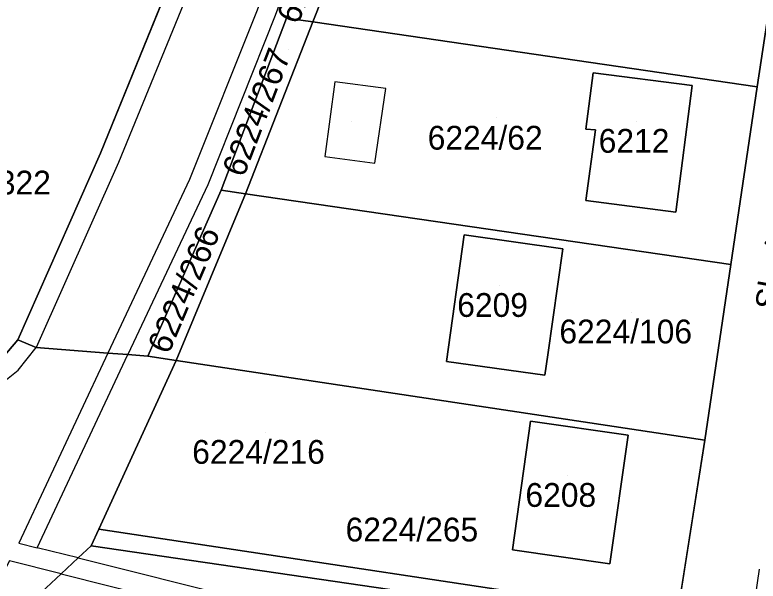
# Model space of a CAD drawing. Extents: x -266199 to -261993, y -1239047 to -1235108.
# Drawn here: x -263792.5 to -263730, y -1236187 to -1236139.4 of the extents above; entities that cross this region are included whole.
import ezdxf

# ---------------------------------------------------------------- set-up
doc = ezdxf.new("R2010")
doc.units = 0
for name, color, linetype in [('body_kn', 7, 'Continuous'), ('kladpar_druhypozemkov', 7, 'Continuous'), ('kladpar_hranice', 7, 'Continuous'), ('kladpar_parcelnecisla', 7, 'Continuous'), ('kladpar_plochy', 7, 'Continuous'), ('popisy', 7, 'Continuous'), ('zappar_hrandruhpozemk', 7, 'Continuous')]:
    doc.layers.add(name, color=color, linetype=linetype)

msp = doc.modelspace()

# ---------------------------------------------------------------- linework, layer by layer
at = {"layer": 'body_kn'}
for p, q in [((-263770.58, -1236139.4), (-263770.58, -1236139.4)), ((-263769.62, -1236139.63), (-263769.62, -1236139.63)), ((-263767.39, -1236139.95), (-263767.39, -1236139.95)), ((-263767.39, -1236139.95), (-263767.39, -1236139.95)), ((-263743.82, -1236144.22), (-263743.82, -1236144.22)), ((-263765.56, -1236144.99), (-263765.56, -1236144.99)), ((-263765.56, -1236144.99), (-263765.56, -1236144.99)), ((-263761.26, -1236145.55), (-263761.26, -1236145.55)), ((-263735.51, -1236145.29), (-263735.51, -1236145.29)), ((-263735.51, -1236145.29), (-263735.51, -1236145.29)), ((-263730.04, -1236145.4), (-263730.04, -1236145.4)), ((-263730.04, -1236145.4), (-263730.04, -1236145.4)), ((-263744.44, -1236148.98), (-263744.44, -1236148.98)), ((-263743.63, -1236149.02), (-263743.63, -1236149.02)), ((-263785.26, -1236150.99), (-263785.26, -1236150.99)), ((-263783.75, -1236151.78), (-263783.75, -1236151.78)), ((-263766.4, -1236151.26), (-263766.4, -1236151.26)), ((-263762.19, -1236151.84), (-263762.19, -1236151.84)), ((-263777.77, -1236153.19), (-263777.77, -1236153.19)), ((-263776.24, -1236153.65), (-263776.24, -1236153.65)), ((-263775.1, -1236154.1), (-263775.1, -1236154.1)), ((-263773.07, -1236154.4), (-263773.07, -1236154.4)), ((-263773.07, -1236154.4), (-263773.07, -1236154.4)), ((-263744.44, -1236154.96), (-263744.44, -1236154.96)), ((-263736.87, -1236155.94), (-263736.87, -1236155.94)), ((-263754.68, -1236157.85), (-263754.68, -1236157.85)), ((-263746.39, -1236159.02), (-263746.39, -1236159.02)), ((-263732.24, -1236160.36), (-263732.24, -1236160.36)), ((-263732.24, -1236160.36), (-263732.24, -1236160.36)), ((-263792.21, -1236166.68), (-263792.21, -1236166.68)), ((-263790.66, -1236167.31), (-263790.66, -1236167.31)), ((-263784.63, -1236167.79), (-263784.63, -1236167.79)), ((-263784.63, -1236167.79), (-263784.63, -1236167.79)), ((-263782.95, -1236167.92), (-263782.95, -1236167.92)), ((-263781.27, -1236168.05), (-263781.27, -1236168.05)), ((-263747.65, -1236167.94), (-263747.65, -1236167.94)), ((-263747.65, -1236167.94), (-263747.65, -1236167.94)), ((-263778.88, -1236168.41), (-263778.88, -1236168.41)), ((-263778.88, -1236168.41), (-263778.88, -1236168.41)), ((-263756.16, -1236168.51), (-263756.16, -1236168.51)), ((-263792.18, -1236169.23), (-263792.18, -1236169.23)), ((-263747.89, -1236169.64), (-263747.89, -1236169.64)), ((-263749.09, -1236173.51), (-263749.09, -1236173.51)), ((-263740.87, -1236174.7), (-263740.87, -1236174.7)), ((-263734.43, -1236175.11), (-263734.43, -1236175.11)), ((-263734.43, -1236175.11), (-263734.43, -1236175.11)), ((-263785.39, -1236182.59), (-263785.39, -1236182.59)), ((-263785.39, -1236182.59), (-263785.39, -1236182.59)), ((-263792.11, -1236183.78), (-263792.11, -1236183.78)), ((-263790.59, -1236184.16), (-263790.59, -1236184.16)), ((-263790.59, -1236184.16), (-263790.59, -1236184.16)), ((-263786.03, -1236183.99), (-263786.03, -1236183.99)), ((-263786.03, -1236183.99), (-263786.03, -1236183.99)), ((-263750.6, -1236184.32), (-263750.6, -1236184.32)), ((-263787.13, -1236185.02), (-263787.13, -1236185.02)), ((-263787.13, -1236185.02), (-263787.13, -1236185.02)), ((-263742.42, -1236185.5), (-263742.42, -1236185.5)), ((-263742.42, -1236185.5), (-263742.42, -1236185.5)), ((-263788.56, -1236186.35), (-263788.56, -1236186.35)), ((-263788.56, -1236186.35), (-263788.56, -1236186.35))]:
    msp.add_line(p, q, dxfattribs=at)
at = {"layer": 'kladpar_druhypozemkov'}
for p, q in [((-263769.46, -1236142.25), (-263769.46, -1236142.25)), ((-263751.97, -1236147.99), (-263751.97, -1236147.99)), ((-263764.16, -1236148.31), (-263764.16, -1236148.31)), ((-263740.2, -1236148.35), (-263740.2, -1236148.35)), ((-263775.32, -1236157.48), (-263775.32, -1236157.48)), ((-263751.74, -1236162.15), (-263751.74, -1236162.15)), ((-263740.58, -1236164.38), (-263740.58, -1236164.38)), ((-263771.4, -1236174.5), (-263771.4, -1236174.5)), ((-263745.98, -1236178.12), (-263745.98, -1236178.12))]:
    msp.add_line(p, q, dxfattribs=at)
at = {"layer": 'kladpar_hranice'}
for p, q in [((-263762.07, -1236126.35), (-263767.39, -1236139.95)), ((-263767.39, -1236139.95), (-263762.07, -1236126.35)), ((-263767.39, -1236139.95), (-263773.07, -1236154.4)), ((-263773.07, -1236154.4), (-263767.39, -1236139.95)), ((-263767.39, -1236139.95), (-263730.04, -1236145.4)), ((-263773.07, -1236154.4), (-263778.88, -1236168.41)), ((-263778.88, -1236168.41), (-263773.07, -1236154.4)), ((-263773.07, -1236154.4), (-263732.24, -1236160.36)), ((-263778.88, -1236168.41), (-263785.39, -1236182.59)), ((-263778.88, -1236168.41), (-263734.43, -1236175.11)), ((-263734.43, -1236175.11), (-263736.76, -1236189.93)), ((-263736.96, -1236191.18), (-263786.03, -1236183.99))]:
    msp.add_line(p, q, dxfattribs=at)
for points in [[(-263836.32, -1235935.66), (-263831.56, -1235966.75), (-263828.93, -1235986.75), (-263827.09, -1236006.76), (-263825.05, -1236026.49), (-263824.66, -1236030.52), (-263824.61, -1236031.06), (-263823.14, -1236046.4), (-263821.18, -1236066.45), (-263819.01, -1236085.37), (-263816.94, -1236103.98), (-263814.26, -1236125.61), (-263809.51, -1236162.58), (-263806.98, -1236167.3), (-263802.64, -1236169.58), (-263797.21, -1236169.95), (-263795.11, -1236169.28), (-263793.47, -1236168.16), (-263792.21, -1236166.68), (-263790.66, -1236167.31), (-263784.63, -1236167.79), (-263782.95, -1236167.92), (-263781.27, -1236168.05), (-263778.88, -1236168.41)], [(-263736.76, -1236189.93), (-263734.43, -1236175.11), (-263732.24, -1236160.36), (-263730.04, -1236145.4), (-263727.8, -1236130.6), (-263725.42, -1236115.62), (-263723.28, -1236101.5), (-263719.97, -1236087.39), (-263717.36, -1236072.55), (-263714.25, -1236058.77), (-263714.94, -1236056.13), (-263715.28, -1236054.87), (-263724.07, -1236038.57)], [(-263764.85, -1236126.01), (-263769.62, -1236139.63), (-263775.1, -1236154.1), (-263781.27, -1236168.05), (-263782.95, -1236167.92), (-263784.63, -1236167.79), (-263790.66, -1236167.31), (-263792.21, -1236166.68), (-263785.26, -1236150.99), (-263779.5, -1236136.85)], [(-263767.39, -1236139.95), (-263769.62, -1236139.63), (-263764.85, -1236126.01), (-263762.07, -1236126.35)], [(-263727.8, -1236130.6), (-263730.04, -1236145.4), (-263767.39, -1236139.95)], [(-263779.5, -1236136.85), (-263785.26, -1236150.99), (-263792.21, -1236166.68), (-263793.47, -1236168.16), (-263795.11, -1236169.28), (-263797.21, -1236169.95), (-263802.64, -1236169.58), (-263800.96, -1236144.37), (-263797.52, -1236144.63), (-263796.72, -1236135.14), (-263790.64, -1236135.65), (-263787.44, -1236135.88), (-263779.5, -1236136.85)], [(-263773.07, -1236154.4), (-263775.1, -1236154.1), (-263769.62, -1236139.63), (-263767.39, -1236139.95)], [(-263736.87, -1236155.94), (-263735.51, -1236145.29), (-263743.82, -1236144.22), (-263744.44, -1236148.98), (-263743.63, -1236149.02), (-263744.44, -1236154.96), (-263736.87, -1236155.94)], [(-263735.51, -1236145.29), (-263736.87, -1236155.94), (-263744.44, -1236154.96), (-263743.63, -1236149.02), (-263744.44, -1236148.98), (-263743.82, -1236144.22), (-263735.51, -1236145.29)], [(-263730.04, -1236145.4), (-263732.24, -1236160.36), (-263773.07, -1236154.4)], [(-263778.88, -1236168.41), (-263781.27, -1236168.05), (-263775.1, -1236154.1), (-263773.07, -1236154.4)], [(-263747.89, -1236169.64), (-263747.65, -1236167.94), (-263746.39, -1236159.02), (-263754.68, -1236157.85), (-263756.16, -1236168.51), (-263747.89, -1236169.64)], [(-263747.65, -1236167.94), (-263747.89, -1236169.64), (-263756.16, -1236168.51), (-263754.68, -1236157.85), (-263746.39, -1236159.02), (-263747.65, -1236167.94)], [(-263732.24, -1236160.36), (-263734.43, -1236175.11), (-263778.88, -1236168.41)], [(-263736.76, -1236189.93), (-263785.39, -1236182.59), (-263778.88, -1236168.41)], [(-263750.6, -1236184.32), (-263742.42, -1236185.5), (-263740.87, -1236174.7), (-263749.09, -1236173.51), (-263750.6, -1236184.32)], [(-263742.42, -1236185.5), (-263750.6, -1236184.32), (-263749.09, -1236173.51), (-263740.87, -1236174.7), (-263742.42, -1236185.5)], [(-263785.39, -1236182.59), (-263786.03, -1236183.99), (-263787.13, -1236185.02), (-263788.56, -1236186.35), (-263790.24, -1236187.92)], [(-263786.03, -1236183.99), (-263785.39, -1236182.59), (-263736.76, -1236189.93)], [(-263740.9, -1236215.02), (-263738.31, -1236195.27), (-263738.92, -1236195.22), (-263741.5, -1236195), (-263757.95, -1236194.48), (-263760.59, -1236193.93), (-263790.24, -1236187.92), (-263788.56, -1236186.35), (-263787.13, -1236185.02), (-263786.03, -1236183.99), (-263736.96, -1236191.18)]]:
    msp.add_lwpolyline(points, dxfattribs=at)
at = {"layer": 'kladpar_plochy'}
for p, q in [((-263764.85, -1236126.01), (-263769.62, -1236139.63)), ((-263767.39, -1236139.95), (-263762.07, -1236126.35)), ((-263727.8, -1236130.6), (-263730.04, -1236145.4)), ((-263785.26, -1236150.99), (-263779.5, -1236136.85)), ((-263769.62, -1236139.63), (-263775.1, -1236154.1)), ((-263773.07, -1236154.4), (-263767.39, -1236139.95)), ((-263767.39, -1236139.95), (-263730.04, -1236145.4)), ((-263730.04, -1236145.4), (-263767.39, -1236139.95)), ((-263743.82, -1236144.22), (-263744.44, -1236148.98)), ((-263735.51, -1236145.29), (-263743.82, -1236144.22)), ((-263736.87, -1236155.94), (-263735.51, -1236145.29)), ((-263730.04, -1236145.4), (-263732.24, -1236160.36)), ((-263744.44, -1236148.98), (-263743.63, -1236149.02)), ((-263743.63, -1236149.02), (-263744.44, -1236154.96)), ((-263792.21, -1236166.68), (-263785.26, -1236150.99)), ((-263775.1, -1236154.1), (-263781.27, -1236168.05)), ((-263778.88, -1236168.41), (-263773.07, -1236154.4)), ((-263773.07, -1236154.4), (-263732.24, -1236160.36)), ((-263732.24, -1236160.36), (-263773.07, -1236154.4)), ((-263744.44, -1236154.96), (-263736.87, -1236155.94)), ((-263754.68, -1236157.85), (-263756.16, -1236168.51)), ((-263746.39, -1236159.02), (-263754.68, -1236157.85)), ((-263747.65, -1236167.94), (-263746.39, -1236159.02)), ((-263732.24, -1236160.36), (-263734.43, -1236175.11)), ((-263790.66, -1236167.31), (-263792.21, -1236166.68)), ((-263784.63, -1236167.79), (-263790.66, -1236167.31)), ((-263782.95, -1236167.92), (-263784.63, -1236167.79)), ((-263781.27, -1236168.05), (-263782.95, -1236167.92)), ((-263747.89, -1236169.64), (-263747.65, -1236167.94)), ((-263785.39, -1236182.59), (-263778.88, -1236168.41)), ((-263778.88, -1236168.41), (-263734.43, -1236175.11)), ((-263734.43, -1236175.11), (-263778.88, -1236168.41)), ((-263756.16, -1236168.51), (-263747.89, -1236169.64)), ((-263749.09, -1236173.51), (-263750.6, -1236184.32)), ((-263740.87, -1236174.7), (-263749.09, -1236173.51)), ((-263742.42, -1236185.5), (-263740.87, -1236174.7)), ((-263734.43, -1236175.11), (-263736.76, -1236189.93)), ((-263736.76, -1236189.93), (-263785.39, -1236182.59)), ((-263750.6, -1236184.32), (-263742.42, -1236185.5))]:
    msp.add_line(p, q, dxfattribs=at)
for points in [[(-263736.76, -1236189.93), (-263734.43, -1236175.11), (-263732.24, -1236160.36), (-263730.04, -1236145.4), (-263727.8, -1236130.6), (-263725.42, -1236115.62), (-263723.28, -1236101.5), (-263719.97, -1236087.39), (-263717.36, -1236072.55), (-263714.25, -1236058.77), (-263714.94, -1236056.13), (-263715.28, -1236054.87), (-263724.07, -1236038.57)], [(-263793.47, -1236168.16), (-263792.21, -1236166.68), (-263790.66, -1236167.31), (-263784.63, -1236167.79), (-263782.95, -1236167.92), (-263781.27, -1236168.05), (-263778.88, -1236168.41), (-263785.39, -1236182.59), (-263786.03, -1236183.99), (-263787.13, -1236185.02), (-263788.56, -1236186.35), (-263790.24, -1236187.92)], [(-263790.24, -1236187.92), (-263788.56, -1236186.35), (-263787.13, -1236185.02), (-263786.03, -1236183.99), (-263736.96, -1236191.18)]]:
    msp.add_lwpolyline(points, dxfattribs=at)
for points in [[(-263767.39, -1236139.95), (-263769.62, -1236139.63), (-263764.85, -1236126.01), (-263762.07, -1236126.35)], [(-263779.5, -1236136.85), (-263785.26, -1236150.99), (-263792.21, -1236166.68), (-263793.47, -1236168.16), (-263795.11, -1236169.28), (-263797.21, -1236169.95), (-263802.64, -1236169.58), (-263800.96, -1236144.37), (-263797.52, -1236144.63), (-263796.72, -1236135.14), (-263790.64, -1236135.65), (-263787.44, -1236135.88)], [(-263773.07, -1236154.4), (-263775.1, -1236154.1), (-263769.62, -1236139.63), (-263767.39, -1236139.95)], [(-263735.51, -1236145.29), (-263736.87, -1236155.94), (-263744.44, -1236154.96), (-263743.63, -1236149.02), (-263744.44, -1236148.98), (-263743.82, -1236144.22)], [(-263778.88, -1236168.41), (-263781.27, -1236168.05), (-263775.1, -1236154.1), (-263773.07, -1236154.4)], [(-263747.65, -1236167.94), (-263747.89, -1236169.64), (-263756.16, -1236168.51), (-263754.68, -1236157.85), (-263746.39, -1236159.02)], [(-263742.42, -1236185.5), (-263750.6, -1236184.32), (-263749.09, -1236173.51), (-263740.87, -1236174.7)], [(-263736.76, -1236189.93), (-263736.96, -1236191.18), (-263786.03, -1236183.99), (-263785.39, -1236182.59)]]:
    msp.add_lwpolyline(points, close=True, dxfattribs=at)
at = {"layer": 'zappar_hrandruhpozemk'}
for p, q in [((-263777.77, -1236137.21), (-263783.75, -1236151.78)), ((-263770.58, -1236139.4), (-263776.24, -1236153.65)), ((-263761.26, -1236145.55), (-263765.56, -1236144.99)), ((-263762.19, -1236151.84), (-263761.26, -1236145.55)), ((-263783.75, -1236151.78), (-263790.66, -1236167.31)), ((-263776.24, -1236153.65), (-263782.95, -1236167.92)), ((-263784.63, -1236167.79), (-263792.11, -1236183.78)), ((-263790.59, -1236184.16), (-263782.95, -1236167.92)), ((-263792.11, -1236183.78), (-263790.59, -1236184.16)), ((-263787.13, -1236185.02), (-263790.59, -1236184.16)), ((-263787.13, -1236185.02), (-263757.47, -1236192.39)), ((-263729.87, -1236185.95), (-263732.13, -1236201.64)), ((-263788.56, -1236186.35), (-263757.91, -1236194.01))]:
    msp.add_line(p, q, dxfattribs=at)
for points in [[(-263757.73, -1236097.54), (-263761.42, -1236111.63), (-263765.96, -1236126.95), (-263770.58, -1236139.4)], [(-263762.9, -1236111.2), (-263767.63, -1236126.48), (-263772.07, -1236138.96), (-263777.77, -1236153.19), (-263784.63, -1236167.79)], [(-263765.56, -1236144.99), (-263766.4, -1236151.26), (-263762.19, -1236151.84)], [(-263796.58, -1236171.9), (-263794.3, -1236170.92), (-263792.18, -1236169.23), (-263790.66, -1236167.31)], [(-263788.56, -1236186.35), (-263792.91, -1236185.26), (-263794.93, -1236189.02), (-263803.06, -1236203.5)]]:
    msp.add_lwpolyline(points, dxfattribs=at)

# ---------------------------------------------------------------- texts
at = {"layer": 'kladpar_parcelnecisla'}
for s, rotation, p in [('6224/268', 67, (-263768.669, -1236140.249)), ('6224/267', 69, (-263773.212, -1236153.099)), ('6224/266', 67, (-263779.52, -1236167.977))]:
    msp.add_text(s, height=2, rotation=rotation, dxfattribs=at).set_placement(p)
for s, p in [('6224/62', (-263757.741, -1236150.69)), ('6212', (-263743.364, -1236150.95)), ('6224/322', (-263800.581, -1236154.46)), ('6209', (-263755.258, -1236164.75)), ('6224/106', (-263746.667, -1236166.98)), ('6224/216', (-263777.542, -1236177.1)), ('6208', (-263749.522, -1236180.72)), ('6224/265', (-263764.647, -1236183.63))]:
    msp.add_text(s, height=2, dxfattribs=at).set_placement(p)
at = {"layer": 'popisy'}
msp.add_text('Slavkovská', height=2, rotation=80, dxfattribs=at).set_placement((-263728.28, -1236164.294))

doc.saveas('drawing.dxf')
